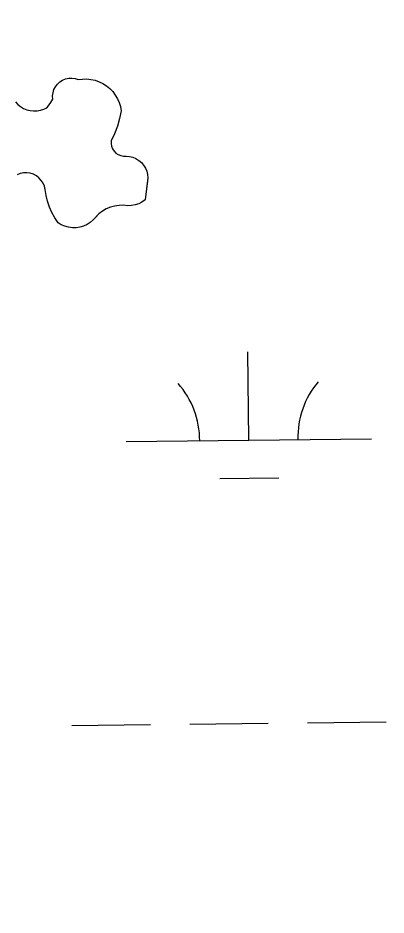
# Model space of a CAD drawing. Extents: x 3684037 to 3722149, y 433263 to 459021.
# Drawn here: x 3709409 to 3709559, y 455142.9 to 455508.5 of the extents above; entities that cross this region are included whole.
import ezdxf

# ---------------------------------------------------------------- set-up
doc = ezdxf.new("R2010")
doc.units = 0
for name, color, linetype in [('V-GRID-MAJR', 7, 'Continuous'), ('V-TOPO-SHOR', 7, 'Continuous'), ('V-WETL-SWMP', 7, 'Continuous')]:
    doc.layers.add(name, color=color, linetype=linetype)

msp = doc.modelspace()

# ---------------------------------------------------------------- linework, layer by layer
at = {"layer": 'V-GRID-MAJR'}
msp.add_spline([(3709426.74, 438923.75), (3709355.37, 444981.09), (3709283.97, 451041.51), (3709212.57, 457101.93), (3709212.53, 457105.01)], degree=3, dxfattribs=at)
at = {"layer": 'V-TOPO-SHOR'}
for p, q in [((3709424.31, 455480.43), (3709425.11, 455481.48)), ((3709425.11, 455481.48), (3709426.08, 455482.37)), ((3709426.08, 455482.37), (3709427.2, 455483.08)), ((3709427.2, 455483.08), (3709428.42, 455483.58)), ((3709428.42, 455483.58), (3709429.71, 455483.87)), ((3709429.71, 455483.87), (3709431.03, 455483.92)), ((3709431.03, 455483.92), (3709432.34, 455483.74)), ((3709432.34, 455483.74), (3709433.6, 455483.34)), ((3709433.6, 455483.34), (3709435.31, 455483.57)), ((3709435.31, 455483.57), (3709437.04, 455483.59)), ((3709437.04, 455483.59), (3709438.76, 455483.41)), ((3709438.76, 455483.41), (3709440.45, 455483.04)), ((3709440.45, 455483.04), (3709442.08, 455482.46)), ((3709442.08, 455482.46), (3709443.64, 455481.71)), ((3709443.64, 455481.71), (3709445.09, 455480.77)), ((3709423.13, 455476.69), (3709423.3, 455478)), ((3709423.3, 455478), (3709423.7, 455479.26)), ((3709423.7, 455479.26), (3709424.31, 455480.43)), ((3709445.09, 455480.77), (3709446.43, 455479.67)), ((3709446.43, 455479.67), (3709447.62, 455478.42)), ((3709447.62, 455478.42), (3709448.67, 455477.04)), ((3709408.05, 455474.29), (3709409.01, 455473.24)), ((3709422.12, 455473.56), (3709423.19, 455475.37)), ((3709423.19, 455475.37), (3709423.13, 455476.69)), ((3709448.67, 455477.04), (3709449.54, 455475.55)), ((3709449.54, 455475.55), (3709450.24, 455473.97)), ((3709409.01, 455473.24), (3709410.11, 455472.35)), ((3709410.11, 455472.35), (3709411.32, 455471.62)), ((3709411.32, 455471.62), (3709412.63, 455471.07)), ((3709412.63, 455471.07), (3709414, 455470.71)), ((3709414, 455470.71), (3709415.41, 455470.55)), ((3709415.41, 455470.55), (3709416.83, 455470.59)), ((3709416.83, 455470.59), (3709418.22, 455470.83)), ((3709418.22, 455470.83), (3709419.57, 455471.27)), ((3709419.57, 455471.27), (3709420.84, 455471.89)), ((3709420.84, 455471.89), (3709422.12, 455473.56)), ((3709450.24, 455473.97), (3709450.74, 455472.32)), ((3709451.05, 455470.61), (3709450.43, 455467.42)), ((3709450.74, 455472.32), (3709451.05, 455470.61)), ((3709450.43, 455467.42), (3709449.53, 455464.3)), ((3709449.53, 455464.3), (3709448.36, 455461.27)), ((3709448.36, 455461.27), (3709446.94, 455458.35)), ((3709446.94, 455458.35), (3709446.94, 455457.24)), ((3709446.94, 455457.24), (3709447.16, 455456.16)), ((3709447.16, 455456.16), (3709447.58, 455455.14)), ((3709447.58, 455455.14), (3709448.19, 455454.21)), ((3709448.19, 455454.21), (3709448.96, 455453.42)), ((3709448.96, 455453.42), (3709449.87, 455452.79)), ((3709449.87, 455452.79), (3709450.88, 455452.35)), ((3709450.88, 455452.35), (3709451.96, 455452.1)), ((3709451.96, 455452.1), (3709454.45, 455451.97)), ((3709454.45, 455451.97), (3709455.8, 455451.66)), ((3709455.8, 455451.66), (3709457.09, 455451.14)), ((3709457.09, 455451.14), (3709458.27, 455450.42)), ((3709458.27, 455450.42), (3709459.33, 455449.52)), ((3709459.33, 455449.52), (3709460.24, 455448.47)), ((3709409.96, 455445.06), (3709408.69, 455444.58)), ((3709411.3, 455445.32), (3709409.96, 455445.06)), ((3709412.66, 455445.35), (3709411.3, 455445.32)), ((3709414.01, 455445.16), (3709412.66, 455445.35)), ((3709415.31, 455444.73), (3709414.01, 455445.16)), ((3709460.24, 455448.47), (3709460.96, 455447.29)), ((3709460.96, 455447.29), (3709461.49, 455446.01)), ((3709461.49, 455446.01), (3709461.81, 455444.66)), ((3709416.51, 455444.09), (3709415.31, 455444.73)), ((3709417.59, 455443.26), (3709416.51, 455444.09)), ((3709418.52, 455442.26), (3709417.59, 455443.26)), ((3709419.26, 455441.12), (3709418.52, 455442.26)), ((3709461.91, 455443.27), (3709460.79, 455434.27)), ((3709461.81, 455444.66), (3709461.91, 455443.27)), ((3709419.8, 455439.86), (3709419.26, 455441.12)), ((3709420.11, 455438.54), (3709419.8, 455439.86)), ((3709420.49, 455436.11), (3709420.11, 455438.54)), ((3709421.07, 455433.73), (3709420.49, 455436.11)), ((3709460.79, 455434.27), (3709459.56, 455433.41)), ((3709421.85, 455431.4), (3709421.07, 455433.73)), ((3709422.83, 455429.15), (3709421.85, 455431.4)), ((3709445.01, 455430.62), (3709443.45, 455429.7)), ((3709446.67, 455431.33), (3709445.01, 455430.62)), ((3709448.42, 455431.82), (3709446.67, 455431.33)), ((3709450.21, 455432.09), (3709448.42, 455431.82)), ((3709452.02, 455432.12), (3709450.21, 455432.09)), ((3709453.82, 455431.92), (3709452.02, 455432.12)), ((3709455.32, 455431.98), (3709453.82, 455431.92)), ((3709456.8, 455432.25), (3709455.32, 455431.98)), ((3709458.22, 455432.73), (3709456.8, 455432.25)), ((3709459.56, 455433.41), (3709458.22, 455432.73)), ((3709423.99, 455426.99), (3709422.83, 455429.15)), ((3709425.34, 455424.94), (3709423.99, 455426.99)), ((3709442.01, 455428.58), (3709439.7, 455426.14)), ((3709443.45, 455429.7), (3709442.01, 455428.58)), ((3709426.69, 455424.15), (3709425.34, 455424.94)), ((3709428.12, 455423.54), (3709426.69, 455424.15)), ((3709429.63, 455423.14), (3709428.12, 455423.54)), ((3709431.18, 455422.95), (3709429.63, 455423.14)), ((3709432.73, 455422.98), (3709431.18, 455422.95)), ((3709434.27, 455423.21), (3709432.73, 455422.98)), ((3709435.77, 455423.66), (3709434.27, 455423.21)), ((3709437.19, 455424.3), (3709435.77, 455423.66)), ((3709438.5, 455425.13), (3709437.19, 455424.3)), ((3709439.7, 455426.14), (3709438.5, 455425.13))]:
    msp.add_line(p, q, dxfattribs=at)
for points in [[(3709437.04, 455483.59), (3709438.76, 455483.41), (3709440.45, 455483.04), (3709442.08, 455482.46), (3709443.64, 455481.71), (3709445.09, 455480.77), (3709446.43, 455479.67), (3709447.62, 455478.42), (3709448.67, 455477.04), (3709449.54, 455475.55), (3709450.24, 455473.97), (3709450.74, 455472.32), (3709451.05, 455470.61), (3709450.43, 455467.42), (3709449.53, 455464.3), (3709448.36, 455461.27), (3709446.94, 455458.35), (3709446.94, 455457.24), (3709447.16, 455456.16), (3709447.58, 455455.14), (3709448.19, 455454.21), (3709448.96, 455453.42), (3709449.87, 455452.79), (3709450.88, 455452.35), (3709451.96, 455452.1), (3709453.07, 455452.07), (3709454.45, 455451.98), (3709455.8, 455451.66), (3709457.09, 455451.14), (3709458.28, 455450.42), (3709459.33, 455449.52), (3709460.24, 455448.47), (3709460.96, 455447.29), (3709461.49, 455446.01), (3709461.81, 455444.66), (3709461.91, 455443.27), (3709461.8, 455441.89), (3709460.79, 455434.27), (3709459.56, 455433.41), (3709458.22, 455432.73), (3709456.8, 455432.25), (3709455.32, 455431.98), (3709453.82, 455431.92), (3709452.02, 455432.12), (3709450.21, 455432.09), (3709448.42, 455431.82), (3709446.67, 455431.33), (3709445.01, 455430.62), (3709443.45, 455429.7), (3709442.01, 455428.58), (3709440.74, 455427.3), (3709439.7, 455426.14), (3709438.5, 455425.14), (3709437.19, 455424.3), (3709435.77, 455423.66), (3709434.27, 455423.21), (3709432.73, 455422.98), (3709431.18, 455422.95), (3709429.63, 455423.14), (3709428.12, 455423.54), (3709426.69, 455424.15), (3709425.35, 455424.94), (3709423.99, 455426.99), (3709422.83, 455429.15), (3709421.85, 455431.4), (3709421.07, 455433.73), (3709420.49, 455436.11), (3709420.11, 455438.54), (3709419.8, 455439.86), (3709419.26, 455441.12), (3709418.52, 455442.26), (3709417.59, 455443.26), (3709416.52, 455444.09), (3709415.31, 455444.73), (3709414.01, 455445.16), (3709412.66, 455445.35), (3709411.3, 455445.32), (3709409.96, 455445.06), (3709408.69, 455444.58)], [(3709409.01, 455473.24), (3709410.11, 455472.35), (3709411.32, 455471.62), (3709412.63, 455471.07), (3709414, 455470.71), (3709415.41, 455470.55), (3709416.83, 455470.59), (3709418.22, 455470.83), (3709419.57, 455471.27), (3709420.84, 455471.89), (3709422.12, 455473.56), (3709423.19, 455475.37), (3709423.13, 455476.69), (3709423.3, 455478), (3709423.7, 455479.26), (3709424.31, 455480.43), (3709425.11, 455481.48), (3709426.08, 455482.37), (3709427.2, 455483.08), (3709428.42, 455483.58), (3709429.71, 455483.87), (3709431.03, 455483.92), (3709432.34, 455483.74), (3709433.6, 455483.34), (3709435.31, 455483.57), (3709437.04, 455483.59)]]:
    msp.add_lwpolyline(points, dxfattribs=at)
at = {"layer": 'V-WETL-SWMP'}
for p, q in [((3709424.31, 455480.43), (3709425.11, 455481.48)), ((3709425.11, 455481.48), (3709426.08, 455482.37)), ((3709426.08, 455482.37), (3709427.2, 455483.08)), ((3709427.2, 455483.08), (3709428.42, 455483.58)), ((3709428.42, 455483.58), (3709429.71, 455483.87)), ((3709429.71, 455483.87), (3709431.03, 455483.92)), ((3709431.03, 455483.92), (3709432.34, 455483.74)), ((3709432.34, 455483.74), (3709433.6, 455483.34)), ((3709433.6, 455483.34), (3709435.31, 455483.57)), ((3709435.31, 455483.57), (3709437.04, 455483.59)), ((3709437.04, 455483.59), (3709438.76, 455483.41)), ((3709438.76, 455483.41), (3709440.45, 455483.04)), ((3709440.45, 455483.04), (3709442.08, 455482.46)), ((3709442.08, 455482.46), (3709443.64, 455481.71)), ((3709443.64, 455481.71), (3709445.09, 455480.77)), ((3709423.13, 455476.69), (3709423.3, 455478)), ((3709423.3, 455478), (3709423.7, 455479.26)), ((3709423.7, 455479.26), (3709424.31, 455480.43)), ((3709445.09, 455480.77), (3709446.43, 455479.67)), ((3709446.43, 455479.67), (3709447.62, 455478.42)), ((3709447.62, 455478.42), (3709448.67, 455477.04)), ((3709408.05, 455474.29), (3709409.01, 455473.24)), ((3709422.12, 455473.56), (3709423.19, 455475.37)), ((3709423.19, 455475.37), (3709423.13, 455476.69)), ((3709448.67, 455477.04), (3709449.54, 455475.55)), ((3709449.54, 455475.55), (3709450.24, 455473.97)), ((3709409.01, 455473.24), (3709410.11, 455472.35)), ((3709410.11, 455472.35), (3709411.32, 455471.62)), ((3709411.32, 455471.62), (3709412.63, 455471.07)), ((3709412.63, 455471.07), (3709414, 455470.71)), ((3709414, 455470.71), (3709415.41, 455470.55)), ((3709415.41, 455470.55), (3709416.83, 455470.59)), ((3709416.83, 455470.59), (3709418.22, 455470.83)), ((3709418.22, 455470.83), (3709419.57, 455471.27)), ((3709419.57, 455471.27), (3709420.84, 455471.89)), ((3709420.84, 455471.89), (3709422.12, 455473.56)), ((3709450.24, 455473.97), (3709450.74, 455472.32)), ((3709451.05, 455470.61), (3709450.43, 455467.42)), ((3709450.74, 455472.32), (3709451.05, 455470.61)), ((3709450.43, 455467.42), (3709449.53, 455464.3)), ((3709449.53, 455464.3), (3709448.36, 455461.27)), ((3709448.36, 455461.27), (3709446.94, 455458.35)), ((3709446.94, 455458.35), (3709446.94, 455457.24)), ((3709446.94, 455457.24), (3709447.16, 455456.16)), ((3709447.16, 455456.16), (3709447.58, 455455.14)), ((3709447.58, 455455.14), (3709448.19, 455454.21)), ((3709448.19, 455454.21), (3709448.96, 455453.42)), ((3709448.96, 455453.42), (3709449.87, 455452.79)), ((3709449.87, 455452.79), (3709450.88, 455452.35)), ((3709450.88, 455452.35), (3709451.96, 455452.1)), ((3709451.96, 455452.1), (3709454.45, 455451.97)), ((3709454.45, 455451.97), (3709455.8, 455451.66)), ((3709455.8, 455451.66), (3709457.09, 455451.14)), ((3709457.09, 455451.14), (3709458.27, 455450.42)), ((3709458.27, 455450.42), (3709459.33, 455449.52)), ((3709459.33, 455449.52), (3709460.24, 455448.47)), ((3709409.96, 455445.06), (3709408.69, 455444.58)), ((3709411.3, 455445.32), (3709409.96, 455445.06)), ((3709412.66, 455445.35), (3709411.3, 455445.32)), ((3709414.01, 455445.16), (3709412.66, 455445.35)), ((3709415.31, 455444.73), (3709414.01, 455445.16)), ((3709460.24, 455448.47), (3709460.96, 455447.29)), ((3709460.96, 455447.29), (3709461.49, 455446.01)), ((3709461.49, 455446.01), (3709461.81, 455444.66)), ((3709416.51, 455444.09), (3709415.31, 455444.73)), ((3709417.59, 455443.26), (3709416.51, 455444.09)), ((3709418.52, 455442.26), (3709417.59, 455443.26)), ((3709419.26, 455441.12), (3709418.52, 455442.26)), ((3709461.91, 455443.27), (3709460.79, 455434.27)), ((3709461.81, 455444.66), (3709461.91, 455443.27)), ((3709419.8, 455439.86), (3709419.26, 455441.12)), ((3709420.11, 455438.54), (3709419.8, 455439.86)), ((3709420.49, 455436.11), (3709420.11, 455438.54)), ((3709421.07, 455433.73), (3709420.49, 455436.11)), ((3709460.79, 455434.27), (3709459.56, 455433.41)), ((3709421.85, 455431.4), (3709421.07, 455433.73)), ((3709422.83, 455429.15), (3709421.85, 455431.4)), ((3709445.01, 455430.62), (3709443.45, 455429.7)), ((3709446.67, 455431.33), (3709445.01, 455430.62)), ((3709448.42, 455431.82), (3709446.67, 455431.33)), ((3709450.21, 455432.09), (3709448.42, 455431.82)), ((3709452.02, 455432.12), (3709450.21, 455432.09)), ((3709453.82, 455431.92), (3709452.02, 455432.12)), ((3709455.32, 455431.98), (3709453.82, 455431.92)), ((3709456.8, 455432.25), (3709455.32, 455431.98)), ((3709458.22, 455432.73), (3709456.8, 455432.25)), ((3709459.56, 455433.41), (3709458.22, 455432.73)), ((3709423.99, 455426.99), (3709422.83, 455429.15)), ((3709425.34, 455424.94), (3709423.99, 455426.99)), ((3709442.01, 455428.58), (3709439.7, 455426.14)), ((3709443.45, 455429.7), (3709442.01, 455428.58)), ((3709426.69, 455424.15), (3709425.34, 455424.94)), ((3709428.12, 455423.54), (3709426.69, 455424.15)), ((3709429.63, 455423.14), (3709428.12, 455423.54)), ((3709431.18, 455422.95), (3709429.63, 455423.14)), ((3709432.73, 455422.98), (3709431.18, 455422.95)), ((3709434.27, 455423.21), (3709432.73, 455422.98)), ((3709435.77, 455423.66), (3709434.27, 455423.21)), ((3709437.19, 455424.3), (3709435.77, 455423.66)), ((3709438.5, 455425.13), (3709437.19, 455424.3)), ((3709439.7, 455426.14), (3709438.5, 455425.13)), ((3709503.08, 455336.4), (3709502.66, 455372.4)), ((3709453.08, 455335.82), (3709553.08, 455336.98)), ((3709491.26, 455320.83), (3709515.26, 455321.11)), ((3709431.02, 455220.12), (3709463.02, 455220.5)), ((3709479.02, 455220.68), (3709511.01, 455221.05)), ((3709527.01, 455221.24), (3709559.01, 455221.61))]:
    msp.add_line(p, q, dxfattribs=at)
for centre, start, end in [((3709447.83, 455336.23), 359.8949, 41.4385), ((3709558.31, 455337.52), 139.8949, 181.4385)]:
    msp.add_arc(centre, 35.25, start, end, dxfattribs=at)

doc.saveas('drawing.dxf')
